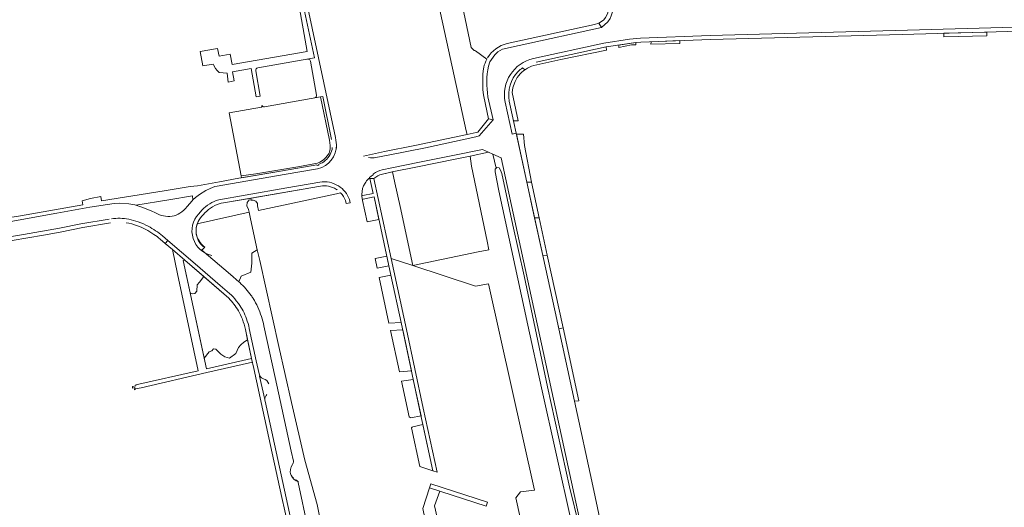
# Model space of a CAD drawing. Header units: metres. Extents: x 209813 to 223847, y 571801 to 587119.
# Tile 304 of 656: x 220837 to 221239, y 575882 to 576081. Entities that reach past the tile are written whole.
import ezdxf

# ---------------------------------------------------------------- set-up
doc = ezdxf.new("R2010")
doc.units = ezdxf.units.M
for name, color, linetype, lineweight in [('B-RO-GR-BEPLANTING_CULTUUR_BOSPLANTSOEN-GV', 8, 'Continuous', 0), ('B-RO-GR-BEPLANTING_CULTUUR_HEESTERS-GV', 8, 'Continuous', 0), ('B-RO-GR-GROENVOORZIENING-GV', 8, 'Continuous', 0), ('B-RO-GR-HAAG-GV', 8, 'Continuous', 0), ('B-RO-OG-TERREIN_CULTUURSCHEIDING-GV', 8, 'Continuous', 0), ('B-RO-OG-WEG-GV', 8, 'Continuous', 0), ('B-RO-VH-VERHARDING_TEGEL-GV', 8, 'Continuous', 0)]:
    doc.layers.add(name, color=color, linetype=linetype, lineweight=lineweight)

msp = doc.modelspace()

# ---------------------------------------------------------------- linework, layer by layer
at = {"layer": 'B-RO-GR-BEPLANTING_CULTUUR_BOSPLANTSOEN-GV', "flags": 128}
for points in [[(221027.452, 576064.503), (221022.875, 576067.888), (221022.618, 576068.028), (221022.316, 576068.02), (221021.063, 576069.273), (221014.906, 576098.663), (221005.281, 576098.311), (221019.076, 576035.345)], [(221019.076, 576035.345), (221019.42, 576033.776), (221023.181, 576034.587), (221023.774, 576034.796), (221028.098, 576040.158), (221026.196, 576049.321)], [(221062.003, 575875.686), (221049.817, 575930.487), (221044.172, 575956.156), (221032.386, 576010.887), (221030.832, 576018.612), (221030.889, 576019.663), (221031.25, 576020.047), (221029.979, 576025.798), (221028.206, 576026.588), (221020.684, 576025.039), (221021.196, 576020.857), (221027.657, 575990.282), (221028.321, 575986.861), (221023.924, 575986.008), (220997.273, 575980.42), (221022.802, 575972.008), (221028.224, 575972.942), (221046.962, 575888.872), (221041.16, 575888.213), (221039.363, 575885.749), (221044.39, 575862.912)], [(220967.846, 575842.34), (220967.23, 575842.357), (220966.516, 575842.706), (220966.012, 575843.978), (220965.667, 575845.999), (220958.217, 575882.972), (220953.292, 575901.103), (220947.766, 575924.551), (220942.687, 575947.411), (220934.845, 575982.488), (220933.821, 575986.812), (220931.578, 575985.409), (220931.578, 575981.4), (220931.244, 575977.725), (220927.234, 575976.055), (220926.337, 575973.813), (220926.697, 575973.486)], [(220936.558, 575955.82), (220941.131, 575934.741), (220947.696, 575904.723), (220948.595, 575900.679)], [(220950.489, 575891.994), (220954.485, 575873.524), (220956.897, 575862.711), (220961.95, 575839.535)]]:
    msp.add_lwpolyline(points, dxfattribs=at)
at = {"layer": 'B-RO-GR-BEPLANTING_CULTUUR_BOSPLANTSOEN-GV'}
for points in [[(221026.233, 576061.29, -0.0669882), (221027.452, 576064.503)], [(221026.196, 576049.321, -0.0692619), (221026.233, 576061.29)], [(220926.697, 575973.486, -0.0483327), (220931.376, 575968.13)], [(220931.376, 575968.13, -0.0098234), (220932.161, 575966.99)], [(220932.161, 575966.99, -0.0363209), (220934.062, 575963.439)], [(220934.062, 575963.439, -0.0306134), (220935.511, 575959.687)], [(220935.511, 575959.687, -0.0260959), (220936.558, 575955.82)], [(220948.595, 575900.679, -0.1914411), (220948.216, 575899.267)], [(220948.216, 575899.267, 0.554092), (220950.719, 575892.332)], [(220947.678, 575894.925, 0.1019427), (220948.644, 575893.673)], [(220949.567, 575893.061, -0.229047), (220950.489, 575891.994)]]:
    msp.add_lwpolyline(points, format="xyb", dxfattribs=at)
at = {"layer": 'B-RO-GR-BEPLANTING_CULTUUR_HEESTERS-GV', "flags": 128}
for points in [[(220988.482, 575983.317), (220997.273, 575980.42), (220992.148, 576004.412), (220989.951, 576014.116), (220989.028, 576018.657), (220984.437, 576017.572), (220983.881, 576017.353), (220983.073, 576016.941), (220981.365, 576015.859)], [(220912.035, 575975.873), (220904.28, 575982.538), (220903.659, 575982.398), (220906.47, 575969.253), (220907.334, 575968.922), (220908.341, 575969.066), (220909.137, 575969.922), (220909.336, 575972.491), (220910.33, 575973.573)]]:
    msp.add_lwpolyline(points, close=True, dxfattribs=at)
for points in [[(220905.253, 576004.486), (220907.224, 576006.776), (220907.597, 576007.144), (220907.424, 576008.825), (220897.716, 576007.227), (220884.364, 576004.984), (220886.801, 576004.212), (220890.522, 576002.713), (220892.305, 576001.849)], [(220934.881, 575935.405), (220934.713, 575935.362), (220936.93, 575925.847)]]:
    msp.add_lwpolyline(points, dxfattribs=at)
at = {"layer": 'B-RO-GR-BEPLANTING_CULTUUR_HEESTERS-GV'}
for points in [[(220902.299, 576001.789, 0.0950321), (220905.253, 576004.486)], [(220892.305, 576001.849, 0.1551792), (220899.109, 576000.484)], [(220899.109, 576000.484, 0.1100763), (220902.299, 576001.789)], [(220936.335, 575934.246, -0.184024), (220934.881, 575935.405)], [(220938.577, 575932.2, 0.223353), (220936.335, 575934.246)], [(220936.93, 575925.847, -0.1966436), (220937.76, 575927.84)]]:
    msp.add_lwpolyline(points, format="xyb", dxfattribs=at)
at = {"layer": 'B-RO-GR-GROENVOORZIENING-GV', "flags": 128}
for points in [[(220964.177, 576031.741), (220960.553, 576049.33), (220959.568, 576049.157), (220963.302, 576031.441), (220963.573, 576029.383), (220963.617, 576028.029), (220963.443, 576027.239), (220963.115, 576026.254), (220962.43, 576025.2), (220961.705, 576024.269), (220960.825, 576023.45), (220959.402, 576022.549), (220958.469, 576022.182), (220950.438, 576020.635), (220933.247, 576017.739), (220927.206, 576016.951)], [(220927.206, 576016.951), (220927.356, 576016.153), (220944.098, 576019.024), (220958.178, 576021.495), (220958.25, 576021.206), (220958.924, 576021.354), (220958.862, 576021.636)]]:
    msp.add_lwpolyline(points, dxfattribs=at)
at = {"layer": 'B-RO-GR-GROENVOORZIENING-GV'}
msp.add_lwpolyline([(220963.59, 576025.615, 0.0965867), (220964.457, 576028.463)], format="xyb", dxfattribs=at)
at = {"layer": 'B-RO-GR-HAAG-GV', "flags": 128}
msp.add_lwpolyline([(220964.177, 576031.741), (220960.553, 576049.33), (220959.568, 576049.157), (220963.302, 576031.441), (220963.573, 576029.383), (220963.617, 576028.029), (220963.443, 576027.239), (220963.115, 576026.254), (220962.43, 576025.2), (220961.705, 576024.269), (220960.825, 576023.45), (220959.402, 576022.549), (220958.469, 576022.182), (220950.438, 576020.635), (220933.247, 576017.739), (220927.206, 576016.951), (220927.356, 576016.153), (220944.098, 576019.024), (220958.178, 576021.495), (220958.25, 576021.206), (220958.924, 576021.354), (220958.862, 576021.636)], dxfattribs=at)
at = {"layer": 'B-RO-OG-TERREIN_CULTUURSCHEIDING-GV', "flags": 128}
for points in [[(221231.48, 576075.561), (221213.929, 576075.075), (221213.929, 576073.561), (221231.425, 576074.028)], [(221088.26, 576071.302), (221081.281, 576070.274), (221081.308, 576069.27), (221086.428, 576070.343), (221088.23, 576070.395)], [(221094.474, 576071.609), (221094.424, 576070.599), (221106.259, 576070.919), (221106.2, 576072.065)], [(221039.519, 576033.985), (221043.833, 576014.333), (221045.724, 576014.384), (221042.824, 576029.333), (221042.5, 576034.011)], [(220987.557, 575980.319), (220986.721, 575984.21), (220981.931, 575983.212), (220982.756, 575979.332)], [(220992.557, 575957.166), (220988.383, 575976.507), (220983.559, 575975.574), (220987.56, 575956.885)], [(220988.207, 575953.86), (220991.809, 575937.11), (220996.74, 575937.526), (220993.18, 575954.192)], [(221063.179, 575925.069), (221064.99, 575925.191), (221058.571, 575954.971), (221056.829, 575954.566)], [(221000.638, 575919.202), (220997.494, 575933.999), (220992.642, 575933.266), (220995.76, 575918.78), (220996.146, 575918.427), (220996.427, 575918.377)], [(221001.418, 575915.565), (220997.265, 575914.698), (220996.994, 575914.507), (220996.744, 575914.208), (221000.135, 575898.506), (221005.446, 575896.779)]]:
    msp.add_lwpolyline(points, close=True, dxfattribs=at)
for points in [[(221042.966, 576060.153), (221043.239, 576060.351), (221044.039, 576060.841), (221044.875, 576061.267), (221045.742, 576061.629), (221046.633, 576061.922), (221057.623, 576064.341), (221076.252, 576068.223), (221076.147, 576069.517)], [(221076.147, 576069.517), (221047.556, 576063.292)], [(221042.966, 576060.153), (221042.042, 576060.989)], [(221036.657, 576047.399), (221038.343, 576039.34), (221040.327, 576039.348), (221037.823, 576050.927), (221037.915, 576051.861), (221038.079, 576052.785), (221038.313, 576053.694), (221038.987, 576055.444), (221039.423, 576056.276), (221039.922, 576057.071), (221040.48, 576057.825), (221041.094, 576058.535), (221041.762, 576059.195), (221042.478, 576059.801), (221042.966, 576060.153)], [(220927.206, 576016.951), (220933.247, 576017.739), (220950.438, 576020.635), (220958.469, 576022.182), (220959.402, 576022.549), (220960.825, 576023.45), (220961.705, 576024.269), (220962.43, 576025.2), (220963.115, 576026.254), (220963.443, 576027.239), (220963.617, 576028.029), (220963.573, 576029.383), (220963.302, 576031.441), (220959.568, 576049.157), (220936.768, 576045.139)], [(220935.722, 576045.696), (220935.754, 576045.067), (220935.537, 576044.924), (220922.368, 576042.602), (220927.206, 576016.951)], [(220959.599, 576012.756), (220931.246, 576007.875)], [(221043.833, 576014.333), (221046.964, 575999.823), (221048.86, 575999.881), (221045.724, 576014.384)], [(220931.337, 576007.093), (220932.171, 576007.053), (220933.198, 576006.643), (220933.89, 576005.72), (220933.96, 576004.71), (220934.35, 576002.799), (220966.197, 576009.641), (220967.808, 576010.076)], [(220983.467, 575999.216), (220981.472, 576008.389), (220977.035, 576007.433)], [(220909.338, 575997.356), (220930.509, 576002.154), (220930.255, 576003.223), (220929.543, 576004.8), (220929.719, 576006.102), (220930.564, 576007.13), (220931.337, 576007.093), (220931.246, 576007.875), (220920.888, 576006.115)], [(220976.701, 576006.953), (220978.718, 575998.245), (220983.467, 575999.216)], [(220912.42, 575987.894), (220911.288, 575986.714), (220922.913, 575976.791), (220926.337, 575973.813), (220927.234, 575976.055), (220931.244, 575977.725), (220931.578, 575981.4), (220931.578, 575985.409), (220933.821, 575986.812), (220931.142, 575999.488), (220930.509, 576002.154)], [(221046.964, 575999.823), (221050.267, 575984.516)], [(221052.151, 575984.663), (221048.86, 575999.881)], [(221058.571, 575954.971), (221052.151, 575984.663), (221050.267, 575984.516), (221055.335, 575961.539), (221056.829, 575954.566)], [(220922.219, 575967.059), (220912.035, 575975.873), (220910.33, 575973.573), (220909.336, 575972.491), (220909.137, 575969.922), (220908.341, 575969.066), (220907.334, 575968.922), (220906.47, 575969.253), (220912.146, 575942.706)], [(220918.964, 575944.309), (220920.633, 575943.176), (220922.473, 575942.592), (220925.123, 575944.579), (220926.227, 575947.008), (220927.111, 575948.112), (220928.373, 575949.166), (220929.892, 575950.088), (220928.985, 575954.385)], [(220918.964, 575944.309), (220917.642, 575945.683), (220916.917, 575946.293), (220916.004, 575946.419), (220915.366, 575945.683), (220914.209, 575945.254), (220912.146, 575942.706), (220913.08, 575938.317), (220931.533, 575942.519), (220929.892, 575950.088)], [(221004.062, 575889.78), (221001.407, 575881.428), (221005.322, 575862.322)], [(221005.872, 575859.521), (221010.873, 575860.55), (221008.32, 575872.98), (221006.196, 575882.403), (221008.352, 575888.392), (221004.062, 575889.78)]]:
    msp.add_lwpolyline(points, dxfattribs=at)
at = {"layer": 'B-RO-OG-TERREIN_CULTUURSCHEIDING-GV'}
for points in [[(221042.042, 576060.989, 0.0442038), (221040.251, 576059.459)], [(220936.768, 576045.139, -0.3299413), (220935.722, 576045.696)], [(220962.915, 576012.771, 0.0986135), (220959.599, 576012.756)], [(220966.099, 576011.439, 0.0856744), (220962.915, 576012.771)], [(220977.798, 576013.91, 0.1447891), (220976.486, 576009.387)], [(220979.188, 576015.8, 0.0518331), (220977.798, 576013.91)], [(220979.818, 576015.831, 0.4147111), (220979.188, 576015.8)], [(220966.405, 576011.241, 0.0121951), (220966.099, 576011.439)], [(220920.888, 576006.115, 0.0666483), (220917.438, 576005.241)], [(220977.035, 576007.433, 0.376591), (220976.701, 576006.953)], [(220909.338, 575997.356, 0.1171559), (220908.921, 575993.717)], [(220908.921, 575993.717, 0.2011011), (220912.42, 575987.894)], [(220927.767, 575958.495, 0.0468379), (220926.175, 575961.958)], [(220928.985, 575954.385, 0.0379409), (220927.767, 575958.495)]]:
    msp.add_lwpolyline(points, format="xyb", dxfattribs=at)
at = {"layer": 'B-RO-OG-WEG-GV', "flags": 128}
msp.add_lwpolyline([(221029.979, 576025.798), (221031.25, 576020.047), (221031.545, 576020.361), (221032.446, 576020.204), (221033.091, 576019.315), (221033.583, 576017.876), (221038.09, 575996.923), (221042.681, 575976.17), (221052.291, 575930.955), (221061.245, 575890.186), (221065.082, 575874.163), (221068.087, 575860.906), (221068.705, 575861.4), (221033.369, 576024.287)], close=True, dxfattribs=at)
at = {"layer": 'B-RO-VH-VERHARDING_TEGEL-GV', "flags": 128}
for points in [[(221074.284, 576077.488), (221076.867, 576079.791), (221077.756, 576081.07), (221078.217, 576082.16), (221078.87, 576084.199), (221078.987, 576086.856), (221078.803, 576089.245), (221073.932, 576111.665), (221072.148, 576111.277), (221076.674, 576091.749), (221077.191, 576089.771), (221077.439, 576087.761), (221077.388, 576086.101), (221077.179, 576084.662), (221076.86, 576083.476), (221076.431, 576082.465), (221075.906, 576081.47), (221075.208, 576080.586), (221074.273, 576079.829), (221073.212, 576079.23)], [(220965.897, 576031.558), (220965.7, 576032.543), (220954.103, 576087.391), (220955.373, 576087.676), (220953.989, 576093.829), (220952.788, 576093.605), (220953.061, 576092.239), (220951.497, 576091.904)], [(220934.025, 576060.953), (220957.252, 576065.047), (220951.463, 576091.897), (220952.17, 576087.885), (220950.704, 576087.627)], [(220950.704, 576087.627), (220954.214, 576067.711), (220923.562, 576062.308), (220922.814, 576066.551), (220918.231, 576065.743), (220917.683, 576068.848), (220910.593, 576067.598), (220911.622, 576061.76), (220915.879, 576062.522), (220915.96, 576062.264), (220916.829, 576060.77), (220917.475, 576059.891), (220918.354, 576059.058), (220921.493, 576058.786), (220922.033, 576055.182), (220924.383, 576055.632), (220923.721, 576059.373), (220931.351, 576060.723), (220933.397, 576049.159), (220935.02, 576049.48), (220933.213, 576059.795)], [(221028.104, 576061.727), (221028.654, 576063.406), (221030.711, 576066.343), (221031.945, 576067.492), (221033.859, 576068.571), (221040.68, 576070.113), (221074.284, 576077.488), (221073.212, 576079.23), (221071.424, 576078.665), (221035.832, 576070.9)], [(221286.604, 576078.739), (221199.084, 576076.314), (221118.646, 576074.2), (221090.208, 576073.094), (221085.67, 576072.611), (221075.265, 576071.105), (221046.514, 576064.77)], [(221047.556, 576063.292), (221076.147, 576069.517), (221088.26, 576071.302), (221090.293, 576071.446), (221118.754, 576072.553), (221196.838, 576074.605), (221249.645, 576076.065)], [(220954.394, 576064.544), (220954.74, 576064.544)], [(220955.553, 576063.732), (220957.983, 576049.894)], [(220957.171, 576048.735), (220960.553, 576049.33), (220964.177, 576031.741)], [(221026.196, 576049.321), (221028.098, 576040.158), (221030.003, 576039.842)], [(221030.003, 576039.842), (221027.943, 576049.204)], [(221034.988, 576046.962), (221037.884, 576033.991), (221039.443, 576034.33), (221036.657, 576047.399)], [(221028.098, 576040.158), (221023.774, 576034.796), (221023.181, 576034.587), (221019.42, 576033.776)], [(220982.223, 576024.401), (220987.201, 576025.454), (221002.446, 576028.409), (221023.042, 576032.905), (221024.412, 576033.282), (221030.003, 576039.842)], [(221019.42, 576033.776), (220998.153, 576029.269), (220985.793, 576026.836), (220977.115, 576024.964)], [(221075.114, 575870.1), (221070.692, 575890.646), (221063.179, 575925.069), (221055.335, 575961.539), (221050.267, 575984.516), (221043.833, 576014.333), (221039.443, 576034.33)], [(220981.058, 576017.378), (220980.233, 576016.801), (220979.675, 576016.338), (220979.818, 576015.831), (220981.365, 576015.859), (220983.073, 576016.941), (220983.881, 576017.353), (220984.437, 576017.572), (220988.826, 576018.617), (220999.139, 576020.646), (221014.625, 576023.791), (221020.684, 576025.039)], [(221020.684, 576025.039), (221028.206, 576026.588), (221025.712, 576027.7), (221014.273, 576025.403), (220999.998, 576022.507), (220988.732, 576020.28), (220984.8, 576019.407)], [(220958.862, 576021.636), (220958.924, 576021.354), (220958.25, 576021.206), (220958.178, 576021.495), (220944.098, 576019.024), (220926.311, 576015.974), (220918.459, 576014.588), (220909.518, 576012.833), (220906.509, 576012.643), (220895.814, 576010.907), (220870.314, 576006.723), (220870.038, 576008.476), (220865.768, 576007.767), (220862.436, 576006.71), (220862.671, 576005.18), (220837.217, 576000.604), (220828.464, 575999.299)], [(220884.364, 576004.984), (220897.716, 576007.227), (220907.424, 576008.825), (220907.597, 576007.144), (220908.678, 576008.168), (220910.252, 576009.394), (220912.804, 576010.992), (220914.619, 576011.867), (220916.501, 576012.569), (220917.467, 576012.784), (220944.846, 576017.468), (220958.474, 576019.844)], [(220959.39, 576014.383), (220945.921, 576012.096), (220928.861, 576009.151), (220918.095, 576007.226)], [(220920.888, 576006.115), (220930.7, 576007.781), (220959.599, 576012.756)], [(220979.818, 576015.831), (220981.163, 576009.83), (220976.929, 576008.959)], [(220988.383, 575976.507), (220992.557, 575957.166), (221000.062, 575921.89), (221005.446, 575896.779), (221007.204, 575896.207), (221001.578, 575922.205), (220994.736, 575954.298), (220988.482, 575983.317), (220981.365, 576015.859)], [(220976.486, 576009.387), (220976.437, 576008.647), (220976.701, 576006.953)], [(220977.035, 576007.433), (220981.472, 576008.389), (220988.383, 575976.507)], [(220825.662, 575997.013), (220852.068, 576001.684), (220865.497, 576004.218), (220875.426, 576005.732), (220877.459, 576005.813), (220881.463, 576005.541), (220883.898, 576005.118), (220884.364, 576004.984)], [(220969.85, 576006.885), (220970.133, 576005.635), (220971.736, 576005.969), (220971.423, 576007.352)], [(220911.285, 576003.013), (220909.937, 576001.515)], [(220873.379, 575999.33), (220861.848, 575997.374), (220853.151, 575995.681), (220838.526, 575993.061), (220797.71, 575986.251), (220761.294, 575979.982), (220714.638, 575972.044), (220707.322, 575970.889)], [(220723.627, 575971.959), (220754.087, 575977.179), (220794.88, 575984.247), (220814.517, 575987.392), (220820.906, 575988.455), (220846.685, 575992.844), (220853.444, 575994.057), (220862.67, 575995.84), (220873.994, 575997.767)], [(220894.225, 575991.149), (220896.251, 575989.427), (220897.385, 575990.617), (220895.176, 575992.509)], [(220896.251, 575989.427), (220899.194, 575986.926)], [(220922.527, 575969.001), (220918.732, 575972.276), (220908.478, 575981.06), (220897.385, 575990.617)], [(220911.079, 575986.893), (220911.288, 575986.714), (220912.42, 575987.894)], [(220931.533, 575942.519), (220913.08, 575938.317), (220910.252, 575951.604), (220903.659, 575982.398), (220904.28, 575982.538), (220899.194, 575986.926), (220901.287, 575976.967), (220909.727, 575937.533), (220884.275, 575931.723), (220884.315, 575931.34), (220882.897, 575931.032), (220882.897, 575930.462), (220883.951, 575930.617), (220883.784, 575929.778), (220884.214, 575930.086), (220886.53, 575930.551), (220913.305, 575936.821), (220931.858, 575941.055)], [(220904.28, 575982.538), (220918.31, 575970.48), (220922.219, 575967.059)], [(220926.172, 575964.875), (220925.284, 575966.071)], [(220928.985, 575954.385), (220931.533, 575942.519), (220932.428, 575938.472), (220936.104, 575921.402)], [(220934.574, 575936.192), (220933.398, 575941.588), (220930.576, 575954.799)], [(220950.787, 575861.929), (220937.018, 575925.129)], [(220936.104, 575921.402), (220939.942, 575903.912), (220943.86, 575885.889), (220946.272, 575874.967), (220948.077, 575866.617), (220950.239, 575856.761), (220953.9, 575839.911), (220956.925, 575826.31), (220957.286, 575824.568)]]:
    msp.add_lwpolyline(points, dxfattribs=at)
at = {"layer": 'B-RO-VH-VERHARDING_TEGEL-GV'}
for points in [[(221035.832, 576070.9, 0.2024951), (221027.739, 576065.004)], [(220954.74, 576064.544, -0.3132305), (220955.553, 576063.732)], [(221046.514, 576064.77, 0.4128357), (221034.988, 576046.962)], [(220933.213, 576059.795, -0.4142722), (220934.025, 576060.953)], [(221027.943, 576049.204, -0.0896735), (221028.104, 576061.727)], [(221036.657, 576047.399, -0.2482532), (221040.251, 576059.459)], [(220957.983, 576049.894, -0.4116591), (220957.171, 576048.735)], [(220958.474, 576019.844, 0.3542219), (220966.148, 576029.65)], [(220966.041, 576027.689, 0.1075167), (220965.897, 576031.558)], [(220963.59, 576025.615, -0.1782267), (220958.862, 576021.636)], [(220979.217, 576024.431, 0.06986), (220982.223, 576024.401)], [(220981.241, 576017.734, 0.2458437), (220981.058, 576017.378)], [(220984.8, 576019.407, 0.0919914), (220981.241, 576017.734)], [(220963.257, 576014.372, 0.0964587), (220959.39, 576014.383)], [(220966.959, 576012.832, 0.0863327), (220963.257, 576014.372)], [(220971.423, 576007.352, 0.1685516), (220966.959, 576012.832)], [(220967.808, 576010.076, -0.1046894), (220969.85, 576006.885)], [(220976.929, 576008.959, -0.3985538), (220976.486, 576009.387)], [(220918.095, 576007.226, 0.1261258), (220911.285, 576003.013)], [(220913.94, 576003.187, -0.0662951), (220917.438, 576005.241)], [(220909.937, 576001.515, 0.5813373), (220915.287, 575984.536)], [(220911.243, 576000.478, -0.0599339), (220913.94, 576003.187)], [(220881.386, 575999.296, 0.0775994), (220874.326, 575999.477)], [(220880.301, 575997.835, -0.0580081), (220884.917, 575996.613)], [(220885.307, 575998.215, 0.0354945), (220881.386, 575999.296)], [(220884.917, 575996.613, -0.0347165), (220888.407, 575995.068)], [(220889.36, 575996.413, 0.0344283), (220885.307, 575998.215)], [(220895.176, 575992.509, 0.0483841), (220889.36, 575996.413)], [(220888.407, 575995.068, -0.029635), (220891.685, 575993.119)], [(220891.685, 575993.119, -0.0283765), (220894.225, 575991.149)], [(220925.284, 575966.071, 0.051905), (220922.527, 575969.001)], [(220922.219, 575967.059, -0.0540626), (220926.175, 575961.958)], [(220929.443, 575958.675, 0.0821802), (220926.172, 575964.875)], [(220930.576, 575954.799, 0.0328266), (220929.443, 575958.675)], [(220934.881, 575935.405, -0.0815792), (220934.574, 575936.192)], [(220937.018, 575925.129, -0.0634566), (220936.93, 575925.847)]]:
    msp.add_lwpolyline(points, format="xyb", dxfattribs=at)
at = {"layer": 'B-RO-VH-VERHARDING_TEGEL-GV', "flags": 128}
msp.add_lwpolyline([(221004.062, 575889.78), (221027.246, 575882.277), (221027.82, 575883.878), (221004.577, 575891.399)], close=True, dxfattribs=at)
at = {"layer": 'B-RO-VH-VERHARDING_TEGEL-GV'}
msp.add_arc((220917.465, 575994.539), 8.601, 136.33428, 229.18312, dxfattribs=at)

doc.saveas('drawing.dxf')
